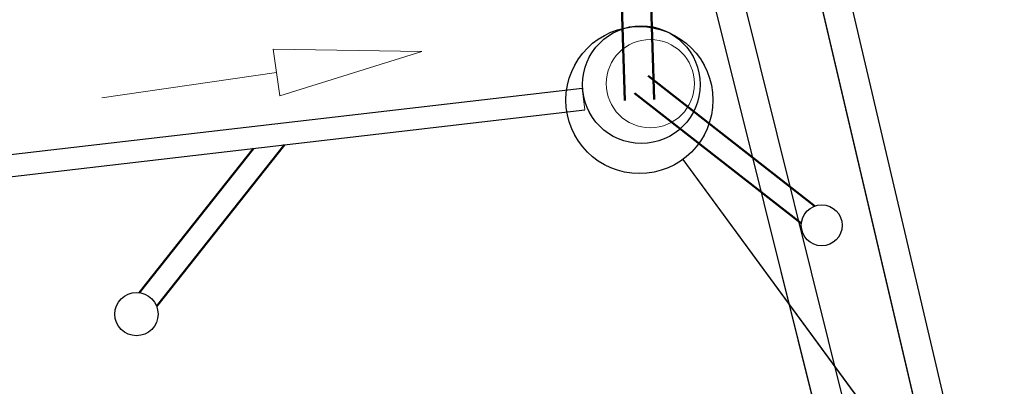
# Model space of a CAD drawing. Header units: metres. Extents: x -502 to 161, y -108 to 174.
# Tile 397 of 656: x -122.09 to -115.4, y -33.01 to -30.52. Entities that reach past the tile are written whole.
import ezdxf

# ---------------------------------------------------------------- set-up
doc = ezdxf.new("R2010")
doc.units = ezdxf.units.M
doc.header["$LTSCALE"] = 0.1
doc.layers.add('BRI31-005.05-5p02-Koordinierung Lageplan 4. BA ZOB West 2022-06-15', color=7, linetype='Continuous')
doc.layers.add('BRI32-005.03-5f06-Koordinierung Schemaplan 4 BA ZOB Teilbereich 2 Ost - Bahnhofsallee 2023-01-21', color=7, linetype='Continuous')

# ---------------------------------------------------------------- blocks, each defined once
blk = doc.blocks.new('QP_00130')
at = {"color": 7, "linetype": 'Continuous', "lineweight": 20, "transparency": 33554687}
for p, q in [((0, 0), (0.995203, 0.187538)), ((0.995203, 0.187538), (1.004035, -0.13234)), ((1.004035, -0.13234), (0, 0)), ((2.199162, 0.060717), (0.999619, 0.027599))]:
    blk.add_line(p, q, dxfattribs=at)

msp = doc.modelspace()

# ---------------------------------------------------------------- linework, layer by layer
at = {"layer": 'BRI31-005.05-5p02-Koordinierung Lageplan 4. BA ZOB West 2022-06-15', "color": 250, "linetype": 'Continuous', "lineweight": 18, "true_color": 0x333333, "transparency": 33554687}
for p, q in [((-117.9781, -31.0711), (-118.0485, -28.8294)), ((-117.7782, -31.0649), (-117.8486, -28.8231)), ((-117.8189, -30.9037), (-116.6839, -31.7883)), ((-117.9111, -31.022), (-116.7762, -31.9066)), ((-120.5039, -31.3972), (-121.2798, -32.3773)), ((-120.2931, -31.3727), (-121.1622, -32.4704))]:
    msp.add_line(p, q, dxfattribs=at)
at = {"layer": 'BRI31-005.05-5p02-Koordinierung Lageplan 4. BA ZOB West 2022-06-15', "color": 191, "linetype": 'Continuous', "lineweight": 50, "true_color": 0xbf7fff, "transparency": 33554687}
for p, q in [((-117.9781, -31.0711), (-118.0485, -28.8294)), ((-117.7782, -31.0649), (-117.8486, -28.8231)), ((-117.8189, -30.9037), (-116.6839, -31.7883)), ((-117.9111, -31.022), (-116.7762, -31.9066)), ((-120.5039, -31.3972), (-121.2798, -32.3773)), ((-120.2931, -31.3727), (-121.1622, -32.4704))]:
    msp.add_line(p, q, dxfattribs=at)
at = {"layer": 'BRI31-005.05-5p02-Koordinierung Lageplan 4. BA ZOB West 2022-06-15', "color": 7, "linetype": 'Continuous', "lineweight": 25, "transparency": 33554687}
for p, q in [((-116.74, -29.1268), (-115.4986, -34.4094)), ((-116.918, -29.2434), (-115.6933, -34.4551)), ((-117.4443, -29.2869), (-116.4157, -33.4132)), ((-117.6341, -29.352), (-116.6097, -33.4616)), ((-117.5823, -31.4711), (-113.429, -37.132))]:
    msp.add_line(p, q, dxfattribs=at)
at = {"layer": 'BRI31-005.05-5p02-Koordinierung Lageplan 4. BA ZOB West 2022-06-15', "color": 7, "linetype": 'Continuous', "lineweight": 13, "transparency": 33554687}
msp.add_line((-118.2677, -30.9862), (-118.2504, -31.1352), dxfattribs=at)
at = {"layer": 'BRI31-005.05-5p02-Koordinierung Lageplan 4. BA ZOB West 2022-06-15', "color": 7, "linetype": 'Continuous', "lineweight": 25, "transparency": 33554687, "flags": 128}
for points in [[(-125.0014, -32.7541), (-123.407, -31.5837), (-118.2677, -30.9862)], [(-124.9126, -32.875), (-123.3503, -31.7281), (-118.2504, -31.1352)]]:
    msp.add_lwpolyline(points, dxfattribs=at)
at = {"layer": 'BRI31-005.05-5p02-Koordinierung Lageplan 4. BA ZOB West 2022-06-15', "color": 7, "linetype": 'Continuous', "lineweight": 25, "transparency": 33554687}
for centre, radius in [((-117.8781, -31.068), 0.5), ((-117.8781, -31.068), 0.5), ((-117.865, -30.9628), 0.4), ((-116.6378, -31.9194), 0.139), ((-121.2994, -32.5229), 0.1469)]:
    msp.add_circle(centre, radius, dxfattribs=at)
at = {"layer": 'BRI31-005.05-5p02-Koordinierung Lageplan 4. BA ZOB West 2022-06-15', "color": 7, "linetype": 'Continuous', "lineweight": 18, "transparency": 33554687}
msp.add_circle((-117.8781, -31.068), 0.5, dxfattribs=at)
at = {"layer": 'BRI31-005.05-5p02-Koordinierung Lageplan 4. BA ZOB West 2022-06-15', "color": 7, "linetype": 'Continuous', "lineweight": 13, "transparency": 33554687}
msp.add_circle((-117.8039, -30.9561), 0.3, dxfattribs=at)
at = {"layer": 'BRI32-005.03-5f06-Koordinierung Schemaplan 4 BA ZOB Teilbereich 2 Ost - Bahnhofsallee 2023-01-21', "color": 250, "linetype": 'Continuous', "lineweight": 13, "true_color": 0x333333, "transparency": 33554687}
for p, q in [((-117.9781, -31.0711), (-118.0485, -28.8294)), ((-117.7782, -31.0649), (-117.8486, -28.8231)), ((-117.8189, -30.9037), (-116.6839, -31.7883)), ((-117.9111, -31.022), (-116.7762, -31.9066))]:
    msp.add_line(p, q, dxfattribs=at)
at = {"layer": 'BRI32-005.03-5f06-Koordinierung Schemaplan 4 BA ZOB Teilbereich 2 Ost - Bahnhofsallee 2023-01-21', "color": 191, "linetype": 'Continuous', "lineweight": 50, "true_color": 0xbf7fff, "transparency": 33554687}
for p, q in [((-117.9781, -31.0711), (-118.0485, -28.8294)), ((-117.7782, -31.0649), (-117.8486, -28.8231)), ((-117.8189, -30.9037), (-116.6839, -31.7883)), ((-117.9111, -31.022), (-116.7762, -31.9066))]:
    msp.add_line(p, q, dxfattribs=at)
at = {"layer": 'BRI32-005.03-5f06-Koordinierung Schemaplan 4 BA ZOB Teilbereich 2 Ost - Bahnhofsallee 2023-01-21', "color": 7, "linetype": 'Continuous', "lineweight": 20, "transparency": 33554687}
for p, q in [((-116.74, -29.1268), (-115.4986, -34.4094)), ((-116.918, -29.2434), (-115.6933, -34.4551)), ((-117.4443, -29.2869), (-116.4157, -33.4132)), ((-117.6341, -29.352), (-116.6097, -33.4616)), ((-117.5823, -31.4711), (-113.429, -37.132))]:
    msp.add_line(p, q, dxfattribs=at)
at = {"layer": 'BRI32-005.03-5f06-Koordinierung Schemaplan 4 BA ZOB Teilbereich 2 Ost - Bahnhofsallee 2023-01-21', "color": 7, "linetype": 'Continuous', "lineweight": 9, "transparency": 33554687}
msp.add_line((-118.2677, -30.9862), (-118.2504, -31.1352), dxfattribs=at)
at = {"layer": 'BRI32-005.03-5f06-Koordinierung Schemaplan 4 BA ZOB Teilbereich 2 Ost - Bahnhofsallee 2023-01-21', "color": 7, "linetype": 'Continuous', "lineweight": 20, "transparency": 33554687, "flags": 128}
for points in [[(-125.0014, -32.7541), (-123.407, -31.5837), (-118.2677, -30.9862)], [(-124.9126, -32.875), (-123.3503, -31.7281), (-118.2504, -31.1352)]]:
    msp.add_lwpolyline(points, dxfattribs=at)
at = {"layer": 'BRI32-005.03-5f06-Koordinierung Schemaplan 4 BA ZOB Teilbereich 2 Ost - Bahnhofsallee 2023-01-21', "color": 7, "linetype": 'Continuous', "lineweight": 20, "transparency": 33554687}
for centre, radius in [((-117.8781, -31.068), 0.5), ((-117.8781, -31.068), 0.5), ((-117.865, -30.9628), 0.4), ((-116.6378, -31.9194), 0.139)]:
    msp.add_circle(centre, radius, dxfattribs=at)
at = {"layer": 'BRI32-005.03-5f06-Koordinierung Schemaplan 4 BA ZOB Teilbereich 2 Ost - Bahnhofsallee 2023-01-21', "color": 7, "linetype": 'Continuous', "lineweight": 13, "transparency": 33554687}
msp.add_circle((-117.8781, -31.068), 0.5, dxfattribs=at)
at = {"layer": 'BRI32-005.03-5f06-Koordinierung Schemaplan 4 BA ZOB Teilbereich 2 Ost - Bahnhofsallee 2023-01-21', "color": 7, "linetype": 'Continuous', "lineweight": 9, "transparency": 33554687}
msp.add_circle((-117.8039, -30.9561), 0.3, dxfattribs=at)

# ---------------------------------------------------------------- block references
at = {"layer": 'BRI32-005.03-5f06-Koordinierung Schemaplan 4 BA ZOB Teilbereich 2 Ost - Bahnhofsallee 2023-01-21', "color": 7, "transparency": 33554687, "rotation": 186.6317459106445}
msp.add_blockref('QP_00130', (-119.3572, -30.7383), dxfattribs=at)

doc.saveas('drawing.dxf')
